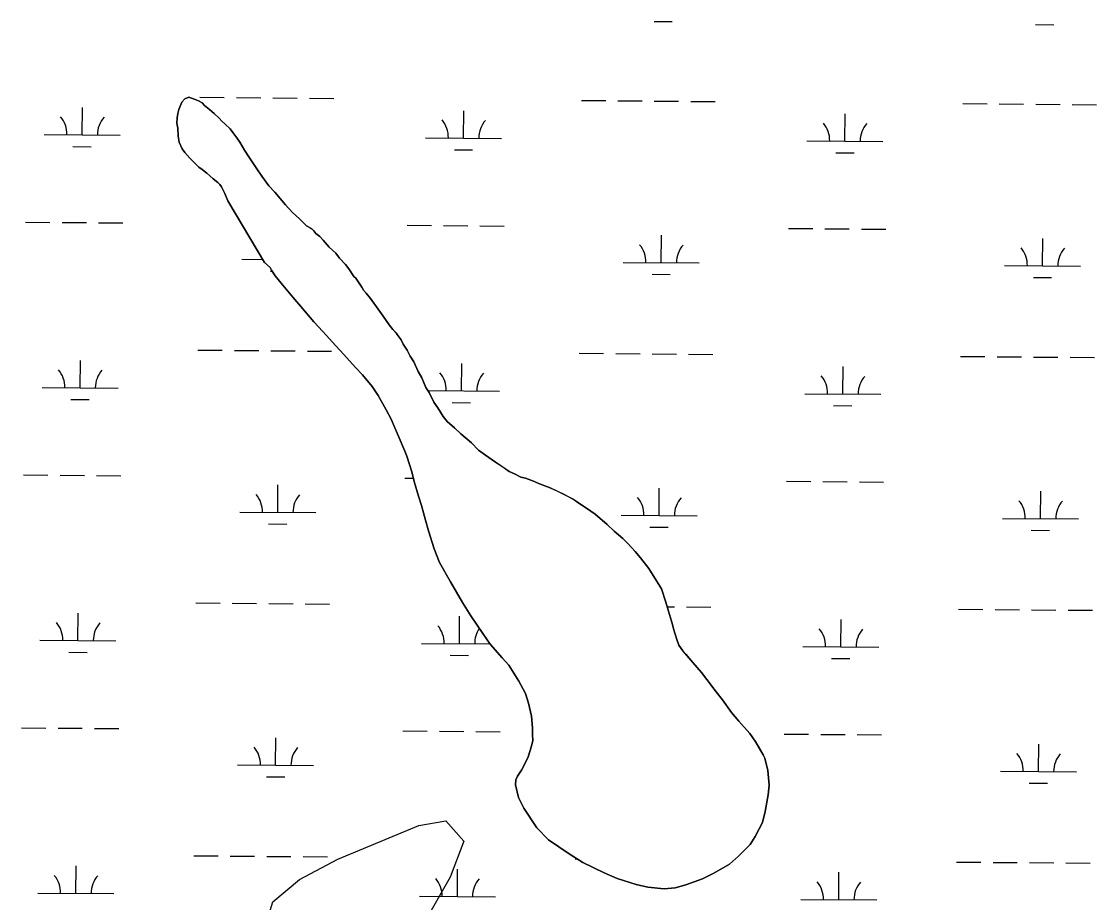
# Model space of a CAD drawing. Extents: x 3271442 to 3309282, y 752266 to 777610.
# Drawn here: x 3292638 to 3294053, y 760579 to 761738 of the extents above; entities that cross this region are included whole.
import ezdxf

# ---------------------------------------------------------------- set-up
doc = ezdxf.new("R2010")
doc.units = 0
for name, color, linetype in [('V-SITE-VEGE', 7, 'Continuous'), ('V-TOPO-SHOR', 7, 'Continuous'), ('V-WETL-SWMP', 7, 'Continuous')]:
    doc.layers.add(name, color=color, linetype=linetype)

msp = doc.modelspace()

# ---------------------------------------------------------------- linework, layer by layer
at = {"layer": 'V-SITE-VEGE'}
msp.add_lwpolyline([(3293036.7, 760503.2), (3292992.3, 760494.3), (3292968.7, 760509.1), (3292956.8, 760541.7), (3292968.7, 760580.1), (3293004.1, 760609.7), (3293054.4, 760636.3), (3293160.8, 760680.7), (3293196.3, 760686.6), (3293220, 760660), (3293202.2, 760612.7), (3293166.8, 760550.5)], close=True, dxfattribs=at)
at = {"layer": 'V-TOPO-SHOR'}
for points in [[(3292909.7, 761502.7), (3292905.7, 761512.1), (3292901.1, 761520.7), (3292899.1, 761524.1), (3292896.5, 761526.7), (3292890.5, 761531.4), (3292885.9, 761535.4), (3292881.9, 761538.8), (3292875.9, 761543.5), (3292871.3, 761546.8), (3292864.7, 761553.5), (3292859.4, 761558.8), (3292852.8, 761566.2), (3292849.5, 761570.9), (3292845.5, 761579.5), (3292844.2, 761587.5), (3292843.6, 761598.2), (3292842.3, 761604.8), (3292843, 761611.5), (3292843.7, 761617.5), (3292845, 761622.8), (3292849.1, 761632.1), (3292853.1, 761636.7), (3292858.4, 761638.7), (3292866.4, 761636), (3292871, 761634), (3292875.7, 761631.3), (3292879, 761627.9), (3292885.6, 761622.6), (3292891.6, 761617.2), (3292898.2, 761611.2), (3292901.5, 761607.2), (3292906.2, 761603.2), (3292912.8, 761597.2), (3292916.1, 761592.5), (3292921.4, 761585.2), (3292925.3, 761579.8), (3292931.3, 761569.2), (3292937.9, 761559.2), (3292947.8, 761544.5), (3292954.4, 761535.1), (3292963.7, 761522.4), (3292971.6, 761513.8), (3292985.5, 761497.1), (3292994.8, 761487), (3293004, 761479), (3293013.3, 761469.7), (3293016.6, 761467.7), (3293019.9, 761465.6), (3293022.6, 761463), (3293025.2, 761459.6), (3293030.5, 761455.6), (3293035.2, 761450.9), (3293043.1, 761441.6), (3293051.7, 761433.6), (3293056.4, 761426.9), (3293064.3, 761418.9), (3293068.9, 761412.9), (3293075.5, 761402.9), (3293078.2, 761400.8), (3293083.5, 761392.8), (3293086.1, 761388.8), (3293088.1, 761384.8), (3293091.4, 761380.8), (3293097.4, 761374.1), (3293107.3, 761360.1), (3293113.9, 761350.8), (3293121.8, 761339.4), (3293126.5, 761333.4), (3293131.8, 761328.1), (3293133.7, 761324.8), (3293137.7, 761319.4), (3293140.3, 761314.1), (3293145.6, 761306.1), (3293149.6, 761298.1), (3293154.2, 761290.7), (3293160.1, 761278.1), (3293164.7, 761269.4), (3293170, 761256.7), (3293174.6, 761250.1), (3293180.6, 761237.4), (3293185.9, 761230), (3293193.1, 761218.7), (3293198.4, 761212), (3293208.4, 761203.3), (3293216.3, 761196), (3293230.2, 761183.9), (3293239.5, 761174.6), (3293248.8, 761167.9), (3293262, 761158.5), (3293270, 761153.2), (3293279.9, 761146.5), (3293286.6, 761143.1), (3293295.2, 761139.1), (3293301.2, 761137.7), (3293311.8, 761133.7), (3293319.8, 761130.3), (3293333.7, 761124.9), (3293342.4, 761120.9), (3293352.3, 761116.2), (3293363.6, 761110.2)], [(3293005.5, 761363.3), (3292994.9, 761375.9), (3292979.7, 761394), (3292971.8, 761404), (3292967.1, 761411.3), (3292965.2, 761414.7), (3292957.9, 761421.3), (3292909.7, 761502.7)], [(3293363.6, 761110.2), (3293371.6, 761104.8), (3293381.5, 761098.1), (3293392.8, 761090.1), (3293408.7, 761076.7), (3293418, 761068), (3293429.2, 761058), (3293436.5, 761051.3), (3293445.8, 761041.3), (3293452.4, 761032.6), (3293463.6, 761018.6), (3293473.5, 761002.5), (3293480.1, 760991.9), (3293486.1, 760974.5), (3293489.3, 760962.6), (3293494.6, 760945.2), (3293495.9, 760939.2), (3293500.5, 760925.3), (3293503.1, 760917.9), (3293508.4, 760910.6), (3293512.3, 760905.9), (3293521.6, 760895.2), (3293532.9, 760881.9), (3293540.1, 760872.5), (3293552, 760856.5), (3293560.6, 760845.8), (3293572.5, 760829.1), (3293581.8, 760817.8), (3293596.4, 760801.7), (3293604.3, 760790.4), (3293614.2, 760773.7), (3293616.2, 760769.1), (3293620.1, 760753.1), (3293622, 760733.8), (3293620.6, 760721.1), (3293616.5, 760699.2), (3293613.1, 760684.6), (3293603.7, 760666), (3293597, 760655.4), (3293581.7, 760640.1), (3293569.6, 760629.6), (3293549, 760617.7), (3293534.3, 760610.4), (3293512.3, 760602.5), (3293498.3, 760598.6), (3293483.7, 760597.4), (3293462.4, 760599.4), (3293447.1, 760602.8), (3293421.9, 760610.9), (3293404.6, 760618.3), (3293376.7, 760631.8), (3293358.8, 760643.2), (3293331.6, 760661.9), (3293316.4, 760677.3), (3293299.2, 760703.3), (3293292, 760717.3), (3293288, 760734), (3293288.7, 760740.6), (3293290.7, 760745.3), (3293296.1, 760753.2), (3293299.5, 760759.9), (3293304.8, 760771.1), (3293307.5, 760779.1), (3293310.2, 760788.4), (3293310.9, 760792.4), (3293310.3, 760800.4), (3293310.3, 760809), (3293309.1, 760824.3), (3293305.2, 760841.7), (3293301.2, 760854.3), (3293292.6, 760870.3), (3293286, 760881), (3293279.4, 760891.7), (3293270.8, 760901), (3293255, 760919.1), (3293245, 760933.1), (3293229.2, 760956.4), (3293218.6, 760973.8), (3293202.8, 761001.1), (3293188.3, 761026.5), (3293181, 761044.5), (3293173.8, 761068.4), (3293169.9, 761082.4), (3293164.6, 761101.7), (3293160.7, 761113.7), (3293154.8, 761133.1), (3293151.5, 761145.7), (3293145, 761166.4), (3293142.4, 761173), (3293133.8, 761193.7), (3293124.6, 761215), (3293118, 761227.7), (3293107.4, 761246.4), (3293099.5, 761258.4), (3293086.9, 761273.7), (3293077.7, 761283.1), (3293062.4, 761300.5), (3293051.8, 761311.8), (3293034.6, 761330.5), (3293022.7, 761343.2), (3293005.5, 761363.3)]]:
    msp.add_lwpolyline(points, dxfattribs=at)
at = {"layer": 'V-WETL-SWMP'}
for p, q in [((3293470.5, 761738.4), (3293494.5, 761738.3)), ((3293972.4, 761734.3), (3293996.4, 761734.1)), ((3292849.1, 761632.1), (3292845, 761622.8)), ((3292853.1, 761636.7), (3292849.1, 761632.1)), ((3292858.4, 761638.7), (3292853.1, 761636.7)), ((3292866.4, 761636), (3292858.4, 761638.7)), ((3292871, 761634), (3292866.4, 761636)), ((3292875.7, 761631.3), (3292871, 761634)), ((3292872.9, 761638.7), (3292904.9, 761638.5)), ((3292879, 761627.9), (3292875.7, 761631.3)), ((3292920.9, 761638.3), (3292952.9, 761638.1)), ((3292968.9, 761637.9), (3293000.9, 761637.7)), ((3293016.9, 761637.5), (3293048.9, 761637.3)), ((3293374.8, 761634.6), (3293406.8, 761634.3)), ((3293422.8, 761634.2), (3293454.8, 761633.9)), ((3293470.8, 761633.8), (3293502.8, 761633.5)), ((3293518.8, 761633.4), (3293550.8, 761633.1)), ((3293876.7, 761630.5), (3293908.7, 761630.2)), ((3293924.7, 761630.1), (3293956.7, 761629.8)), ((3293972.7, 761629.7), (3294004.7, 761629.4)), ((3292717.9, 761589.3), (3292718.2, 761625.3)), ((3292843.7, 761617.5), (3292843, 761611.5)), ((3292845, 761622.8), (3292843.7, 761617.5)), ((3292885.6, 761622.6), (3292879, 761627.9)), ((3292891.6, 761617.2), (3292885.6, 761622.6)), ((3292898.2, 761611.2), (3292891.6, 761617.2)), ((3293219.8, 761585.1), (3293220.1, 761621.1)), ((3293721.7, 761581), (3293722, 761617)), ((3294020.7, 761629.3), (3294052.7, 761629)), ((3292843, 761611.5), (3292842.3, 761604.8)), ((3292842.3, 761604.8), (3292843.6, 761598.2)), ((3292901.5, 761607.2), (3292898.2, 761611.2)), ((3292906.2, 761603.2), (3292901.5, 761607.2)), ((3292912.8, 761597.2), (3292906.2, 761603.2)), ((3292667.9, 761589.7), (3292767.9, 761588.8)), ((3292843.6, 761598.2), (3292844.2, 761587.5)), ((3292844.2, 761587.5), (3292845.5, 761579.5)), ((3292916.1, 761592.5), (3292912.8, 761597.2)), ((3292921.4, 761585.2), (3292916.1, 761592.5)), ((3292705.8, 761573.9), (3292729.8, 761573.7)), ((3292845.5, 761579.5), (3292849.5, 761570.9)), ((3292925.3, 761579.8), (3292921.4, 761585.2)), ((3292931.3, 761569.2), (3292925.3, 761579.8)), ((3293169.8, 761585.5), (3293269.8, 761584.7)), ((3293671.7, 761581.4), (3293771.7, 761580.6)), ((3292849.5, 761570.9), (3292852.8, 761566.2)), ((3292852.8, 761566.2), (3292859.4, 761558.8)), ((3292937.9, 761559.1), (3292931.3, 761569.2)), ((3292947.8, 761544.5), (3292937.9, 761559.1)), ((3293207.7, 761569.8), (3293231.7, 761569.6)), ((3293709.6, 761565.7), (3293733.6, 761565.5)), ((3292859.4, 761558.8), (3292864.7, 761553.5)), ((3292864.7, 761553.5), (3292871.3, 761546.8)), ((3292871.3, 761546.8), (3292875.9, 761543.5)), ((3292875.9, 761543.5), (3292881.9, 761538.8)), ((3292881.9, 761538.8), (3292885.9, 761535.4)), ((3292885.9, 761535.4), (3292890.5, 761531.4)), ((3292890.5, 761531.4), (3292896.5, 761526.7)), ((3292954.4, 761535.1), (3292947.8, 761544.5)), ((3292963.7, 761522.4), (3292954.4, 761535.1)), ((3292896.5, 761526.7), (3292899.1, 761524.1)), ((3292899.1, 761524.1), (3292901.1, 761520.7)), ((3292901.1, 761520.7), (3292905.7, 761512.1)), ((3292971.6, 761513.8), (3292963.7, 761522.4)), ((3292905.7, 761512.1), (3292909.7, 761502.7)), ((3292909.7, 761502.7), (3292957.9, 761421.3)), ((3292985.5, 761497.1), (3292971.6, 761513.8)), ((3292994.8, 761487), (3292985.5, 761497.1)), ((3292643.5, 761474.4), (3292675.5, 761474.2)), ((3292691.5, 761474), (3292723.5, 761473.8)), ((3293004, 761479), (3292994.8, 761487)), ((3293013.3, 761469.7), (3293004, 761479)), ((3292739.5, 761473.6), (3292771.5, 761473.4)), ((3293019.9, 761465.6), (3293013.3, 761469.7)), ((3293022.6, 761463), (3293019.9, 761465.6)), ((3293025.2, 761459.6), (3293022.6, 761463)), ((3293145.4, 761470.3), (3293177.4, 761470)), ((3293193.4, 761469.9), (3293225.4, 761469.6)), ((3293241.4, 761469.5), (3293273.4, 761469.2)), ((3293647.3, 761466.2), (3293679.3, 761465.9)), ((3293695.3, 761465.8), (3293727.3, 761465.5)), ((3293743.3, 761465.4), (3293775.3, 761465.1)), ((3293030.5, 761455.6), (3293025.2, 761459.6)), ((3293035.2, 761450.9), (3293030.5, 761455.6)), ((3293043.1, 761441.6), (3293035.2, 761450.9)), ((3293479.9, 761421.1), (3293480.2, 761457.1)), ((3293981.8, 761417), (3293982.1, 761453)), ((3293051.7, 761433.6), (3293043.1, 761441.6)), ((3293056.4, 761426.9), (3293051.7, 761433.6)), ((3292928, 761425.7), (3292955.5, 761425.4)), ((3292957.9, 761421.3), (3292965.2, 761414.7)), ((3293064.3, 761418.9), (3293056.4, 761426.9)), ((3293068.9, 761412.9), (3293064.3, 761418.9)), ((3293429.9, 761421.5), (3293529.9, 761420.7)), ((3292965.2, 761414.7), (3292967.1, 761411.3)), ((3292965.9, 761409.9), (3292968, 761409.9)), ((3292967.1, 761411.3), (3292971.8, 761404)), ((3292971.8, 761404), (3292979.7, 761394)), ((3293075.5, 761402.8), (3293068.9, 761412.9)), ((3293467.8, 761405.8), (3293491.8, 761405.6)), ((3293931.8, 761417.4), (3294031.8, 761416.6)), ((3292979.7, 761394), (3292994.9, 761375.9)), ((3293078.2, 761400.8), (3293075.5, 761402.8)), ((3293083.5, 761392.8), (3293078.2, 761400.8)), ((3293086.1, 761388.8), (3293083.5, 761392.8)), ((3293969.6, 761401.7), (3293993.6, 761401.5)), ((3292994.9, 761375.9), (3293005.5, 761363.3)), ((3293088.1, 761384.8), (3293086.1, 761388.8)), ((3293091.4, 761380.8), (3293088.1, 761384.8)), ((3293097.4, 761374.1), (3293091.4, 761380.8)), ((3293005.5, 761363.3), (3293022.7, 761343.2)), ((3293107.3, 761360.1), (3293097.4, 761374.1)), ((3293113.9, 761350.8), (3293107.3, 761360.1)), ((3293121.8, 761339.4), (3293113.9, 761350.8)), ((3293022.7, 761343.2), (3293034.6, 761330.5)), ((3293126.5, 761333.4), (3293121.8, 761339.4)), ((3293131.7, 761328.1), (3293126.5, 761333.4)), ((3293034.6, 761330.5), (3293051.8, 761311.8)), ((3293133.7, 761324.7), (3293131.7, 761328.1)), ((3293137.7, 761319.4), (3293133.7, 761324.7)), ((3293140.3, 761314.1), (3293137.7, 761319.4)), ((3292870.2, 761306.1), (3292902.2, 761305.8)), ((3292918.2, 761305.7), (3292950.2, 761305.4)), ((3292966.2, 761305.3), (3292998.2, 761305)), ((3293014.2, 761304.9), (3293046.2, 761304.6)), ((3293051.8, 761311.8), (3293062.4, 761300.5)), ((3293145.6, 761306.1), (3293140.3, 761314.1)), ((3293149.6, 761298.1), (3293145.6, 761306.1)), ((3292715.2, 761256.6), (3292715.5, 761292.6)), ((3293062.4, 761300.5), (3293077.7, 761283.1)), ((3293154.2, 761290.7), (3293149.6, 761298.1)), ((3293160.1, 761278.1), (3293154.2, 761290.7)), ((3293372.1, 761301.9), (3293404.1, 761301.7)), ((3293420.1, 761301.5), (3293452.1, 761301.3)), ((3293468.1, 761301.1), (3293500.1, 761300.9)), ((3293516, 761300.7), (3293548, 761300.5)), ((3293873.9, 761297.8), (3293905.9, 761297.5)), ((3293921.9, 761297.4), (3293953.9, 761297.1)), ((3293969.9, 761297), (3294001.9, 761296.7)), ((3294017.9, 761296.6), (3294049.9, 761296.3)), ((3293077.7, 761283.1), (3293086.9, 761273.7)), ((3293164.7, 761269.4), (3293160.1, 761278.1)), ((3293217, 761252.5), (3293217.3, 761288.5)), ((3293718.9, 761248.3), (3293719.2, 761284.3)), ((3293086.9, 761273.7), (3293099.5, 761258.4)), ((3293170, 761256.7), (3293164.7, 761269.4)), ((3292665.2, 761257), (3292765.2, 761256.2)), ((3293099.5, 761258.4), (3293107.4, 761246.4)), ((3293174.6, 761250.1), (3293170, 761256.7)), ((3293172.7, 761252.8), (3293267, 761252.1)), ((3293180.6, 761237.4), (3293174.6, 761250.1)), ((3293668.9, 761248.7), (3293768.9, 761247.9)), ((3292703, 761241.3), (3292727, 761241.1)), ((3293107.4, 761246.4), (3293118, 761227.7)), ((3293185.9, 761230), (3293180.6, 761237.4)), ((3293204.9, 761237.1), (3293228.9, 761236.9)), ((3293118, 761227.7), (3293124.6, 761215)), ((3293193.1, 761218.7), (3293185.9, 761230)), ((3293706.8, 761233), (3293730.8, 761232.8)), ((3293124.6, 761215), (3293129.5, 761203.6)), ((3293198.4, 761212), (3293193.1, 761218.7)), ((3293208, 761203.6), (3293198.4, 761212)), ((3293129.5, 761203.6), (3293133.8, 761193.7)), ((3293133.8, 761193.7), (3293142.4, 761173)), ((3293208.3, 761203.3), (3293208, 761203.6)), ((3293216.3, 761196), (3293208.3, 761203.3)), ((3293230.2, 761183.9), (3293216.3, 761196)), ((3293239.5, 761174.6), (3293230.2, 761183.9)), ((3293142.4, 761173), (3293145, 761166.4)), ((3293145, 761166.4), (3293151.5, 761145.7)), ((3293248.8, 761167.9), (3293239.5, 761174.6)), ((3293262, 761158.5), (3293248.8, 761167.9)), ((3293279.9, 761146.5), (3293262, 761158.5)), ((3292640.8, 761141.8), (3292672.8, 761141.5)), ((3292688.8, 761141.4), (3292720.8, 761141.1)), ((3292736.8, 761141), (3292768.8, 761140.7)), ((3293142.7, 761137.6), (3293153.6, 761137.5)), ((3293151.5, 761145.7), (3293154.8, 761133.1)), ((3293286.6, 761143.1), (3293279.9, 761146.5)), ((3293295.2, 761139.1), (3293286.6, 761143.1)), ((3293301.2, 761137.7), (3293295.2, 761139.1)), ((3293311.8, 761133.7), (3293301.2, 761137.7)), ((3292975.3, 761092.6), (3292975.5, 761128.6)), ((3293154.8, 761133.1), (3293160.7, 761113.7)), ((3293319.8, 761130.3), (3293311.8, 761133.7)), ((3293333.7, 761124.9), (3293319.8, 761130.3)), ((3293352.3, 761116.2), (3293333.7, 761124.9)), ((3293477.1, 761088.5), (3293477.4, 761124.5)), ((3293644.6, 761133.5), (3293676.6, 761133.2)), ((3293692.6, 761133.1), (3293724.6, 761132.8)), ((3293740.6, 761132.7), (3293772.6, 761132.5)), ((3293160.7, 761113.7), (3293164.6, 761101.7)), ((3293363.6, 761110.1), (3293352.3, 761116.2)), ((3293381.5, 761098.1), (3293363.6, 761110.1)), ((3293979, 761084.3), (3293979.3, 761120.3)), ((3292925.3, 761093), (3293025.3, 761092.2)), ((3293164.6, 761101.7), (3293169.9, 761082.4)), ((3293392.8, 761090.1), (3293381.5, 761098.1)), ((3293169.9, 761082.4), (3293173.8, 761068.4)), ((3293408.7, 761076.7), (3293392.8, 761090.1)), ((3293427.1, 761088.9), (3293527.1, 761088)), ((3293929, 761084.7), (3294029, 761083.9)), ((3292963.1, 761077.3), (3292987.1, 761077.1)), ((3293173.8, 761068.4), (3293181, 761044.5)), ((3293418, 761068), (3293408.7, 761076.7)), ((3293429.2, 761058), (3293418, 761068)), ((3293465, 761073.1), (3293489, 761072.9)), ((3293966.9, 761069), (3293990.9, 761068.8)), ((3293436.5, 761051.3), (3293429.2, 761058)), ((3293445.8, 761041.3), (3293436.5, 761051.3)), ((3293181, 761044.5), (3293188.2, 761026.5)), ((3293452.4, 761032.6), (3293445.8, 761041.3)), ((3293188.2, 761026.5), (3293202.8, 761001.1)), ((3293463.6, 761018.6), (3293452.4, 761032.6)), ((3293480.1, 760991.9), (3293463.6, 761018.6)), ((3293202.8, 761001.1), (3293218.6, 760973.8)), ((3293486.1, 760974.5), (3293480.1, 760991.9)), ((3292867.4, 760973.4), (3292899.4, 760973.1)), ((3292915.4, 760973), (3292947.4, 760972.7)), ((3292963.4, 760972.6), (3292995.4, 760972.3)), ((3293011.4, 760972.2), (3293043.4, 760972)), ((3293218.6, 760973.8), (3293229.2, 760956.4)), ((3293489.3, 760962.6), (3293486.1, 760974.5)), ((3293487.8, 760968.3), (3293497.3, 760968.2)), ((3293513.3, 760968.1), (3293545.3, 760967.8)), ((3293871.2, 760965.1), (3293903.2, 760964.9)), ((3292712.4, 760923.9), (3292712.7, 760959.9)), ((3293214.3, 760919.8), (3293214.6, 760955.8)), ((3293229.2, 760956.4), (3293245, 760933.1)), ((3293494.6, 760945.2), (3293489.3, 760962.6)), ((3293716.2, 760915.7), (3293716.5, 760951.7)), ((3293919.2, 760964.7), (3293951.2, 760964.5)), ((3293967.2, 760964.3), (3293999.2, 760964.1)), ((3294015.2, 760963.9), (3294047.2, 760963.7)), ((3293495.9, 760939.2), (3293494.6, 760945.2)), ((3293500.5, 760925.2), (3293495.9, 760939.2)), ((3292662.4, 760924.3), (3292762.4, 760923.5)), ((3293245, 760933.1), (3293255, 760919)), ((3293503.1, 760917.9), (3293500.5, 760925.2)), ((3292700.3, 760908.6), (3292724.3, 760908.4)), ((3293164.3, 760920.2), (3293254.7, 760919.5)), ((3293255, 760919), (3293270.8, 760901)), ((3293508.4, 760910.6), (3293503.1, 760917.9)), ((3293521.6, 760895.2), (3293508.4, 760910.6)), ((3293666.2, 760916.1), (3293766.2, 760915.3)), ((3293202.2, 760904.5), (3293226.2, 760904.3)), ((3293270.8, 760901), (3293279.4, 760891.7)), ((3293532.9, 760881.9), (3293521.6, 760895.2)), ((3293704.1, 760900.3), (3293728.1, 760900.1)), ((3293279.4, 760891.7), (3293292.6, 760870.3)), ((3293540.1, 760872.5), (3293532.9, 760881.9)), ((3293292.6, 760870.3), (3293301.2, 760854.3)), ((3293552, 760856.5), (3293540.1, 760872.5)), ((3293301.2, 760854.3), (3293305.2, 760841.6)), ((3293560.6, 760845.8), (3293552, 760856.5)), ((3293305.2, 760841.6), (3293309.1, 760824.3)), ((3293572.5, 760829.1), (3293560.6, 760845.8)), ((3293309.1, 760824.3), (3293310.3, 760809)), ((3293581.8, 760817.8), (3293572.5, 760829.1)), ((3293596.4, 760801.7), (3293581.8, 760817.8)), ((3292638.1, 760809.1), (3292670.1, 760808.8)), ((3292686.1, 760808.7), (3292718.1, 760808.5)), ((3292734.1, 760808.3), (3292766.1, 760808.1)), ((3292972.5, 760759.9), (3292972.8, 760795.9)), ((3293140, 760805), (3293172, 760804.7)), ((3293188, 760804.6), (3293220, 760804.3)), ((3293236, 760804.2), (3293267.9, 760803.9)), ((3293310.3, 760809), (3293310.3, 760800.4)), ((3293310.3, 760800.4), (3293310.9, 760792.4)), ((3293604.3, 760790.4), (3293596.4, 760801.7)), ((3293641.8, 760800.8), (3293673.8, 760800.6)), ((3293689.8, 760800.4), (3293721.8, 760800.2)), ((3293737.8, 760800.1), (3293769.8, 760799.8)), ((3293310.2, 760788.4), (3293307.5, 760779.1)), ((3293310.9, 760792.4), (3293310.2, 760788.4)), ((3293614.2, 760773.7), (3293604.3, 760790.4)), ((3293976.3, 760751.7), (3293976.6, 760787.7)), ((3293304.8, 760771.1), (3293299.5, 760759.8)), ((3293307.5, 760779.1), (3293304.8, 760771.1)), ((3293616.2, 760769), (3293614.2, 760773.7)), ((3293620.1, 760753.1), (3293616.2, 760769)), ((3292922.5, 760760.3), (3293022.5, 760759.5)), ((3293296.1, 760753.2), (3293290.7, 760745.3)), ((3293299.5, 760759.8), (3293296.1, 760753.2)), ((3293622, 760733.8), (3293620.1, 760753.1)), ((3292960.4, 760744.6), (3292984.4, 760744.4)), ((3293288.7, 760740.6), (3293288, 760734)), ((3293290.7, 760745.3), (3293288.7, 760740.6)), ((3293926.3, 760752.1), (3294026.3, 760751.2)), ((3293288, 760734), (3293292, 760717.3)), ((3293620.6, 760721.1), (3293622, 760733.8)), ((3293964.2, 760736.3), (3293988.2, 760736.1)), ((3293292, 760717.3), (3293299.2, 760703.3)), ((3293616.5, 760699.2), (3293620.6, 760721.1)), ((3293299.2, 760703.3), (3293316.4, 760677.3)), ((3293613.1, 760684.6), (3293616.5, 760699.2)), ((3293603.7, 760666), (3293613.1, 760684.6)), ((3293316.4, 760677.3), (3293331.6, 760661.9)), ((3293331.6, 760661.9), (3293358.8, 760643.2)), ((3293581.7, 760640.1), (3293597, 760655.4)), ((3293597, 760655.4), (3293603.7, 760666)), ((3292864.7, 760640.7), (3292896.7, 760640.5)), ((3292912.7, 760640.3), (3292944.7, 760640.1)), ((3292960.7, 760639.9), (3292992.7, 760639.7)), ((3293008.7, 760639.6), (3293040.7, 760639.3)), ((3293358.8, 760643.2), (3293376.7, 760631.8)), ((3293569.6, 760629.6), (3293581.7, 760640.1)), ((3292709.7, 760591.3), (3292710, 760627.3)), ((3293366.6, 760636.6), (3293369.1, 760636.6)), ((3293376.7, 760631.8), (3293404.6, 760618.3)), ((3293549, 760617.7), (3293569.6, 760629.6)), ((3293868.5, 760632.5), (3293900.5, 760632.2)), ((3293916.5, 760632.1), (3293948.5, 760631.8)), ((3293964.5, 760631.7), (3293996.5, 760631.4)), ((3294012.5, 760631.3), (3294044.5, 760631)), ((3293211.6, 760587.1), (3293211.9, 760623.1)), ((3293404.6, 760618.3), (3293421.9, 760610.9)), ((3293534.3, 760610.4), (3293549, 760617.7)), ((3293713.5, 760583), (3293713.8, 760619)), ((3293421.9, 760610.9), (3293447.1, 760602.8)), ((3293447.1, 760602.8), (3293462.4, 760599.4)), ((3293462.4, 760599.4), (3293483.7, 760597.3)), ((3293483.7, 760597.3), (3293498.3, 760598.6)), ((3293498.3, 760598.6), (3293512.3, 760602.5)), ((3293512.3, 760602.5), (3293534.3, 760610.4)), ((3292659.7, 760591.7), (3292759.7, 760590.9)), ((3293161.6, 760587.5), (3293261.6, 760586.7)), ((3293663.5, 760583.4), (3293763.5, 760582.6))]:
    msp.add_line(p, q, dxfattribs=at)
for centre, start, end in [((3292662.7, 761590.2), 358.7563, 40.2999), ((3292773.1, 761589.3), 138.7563, 180.2999), ((3293164.6, 761586.1), 358.7563, 40.2999), ((3293275, 761585.1), 138.7563, 180.2999), ((3293666.4, 761581.9), 358.7563, 40.2999), ((3293776.9, 761581), 138.7563, 180.2999), ((3293424.6, 761422), 358.7563, 40.2999), ((3293535.1, 761421.1), 138.7563, 180.2999), ((3293926.5, 761417.9), 358.7563, 40.2999), ((3294037, 761417), 138.7563, 180.2999), ((3292659.9, 761257.5), 358.7563, 40.2999), ((3292770.4, 761256.6), 138.7563, 180.2999), ((3293161.8, 761253.4), 358.7563, 40.2999), ((3293272.3, 761252.5), 138.7563, 180.2999), ((3293663.7, 761249.3), 358.7563, 40.2999), ((3293774.2, 761248.3), 138.7563, 180.2999), ((3292920, 761093.5), 358.7563, 40.2999), ((3293030.5, 761092.6), 138.7563, 180.2999), ((3293421.9, 761089.4), 358.7563, 40.2999), ((3293532.4, 761088.5), 138.7563, 180.2999), ((3293923.8, 761085.2), 358.7563, 40.2999), ((3294034.3, 761084.3), 138.7563, 180.2999), ((3292657.2, 760924.9), 358.7563, 40.2999), ((3292767.7, 760924), 138.7563, 180.2999), ((3293159.1, 760920.7), 358.7563, 40.2999), ((3293269.6, 760919.8), 145.5471, 180.2999), ((3293661, 760916.6), 358.7563, 40.2999), ((3293771.4, 760915.7), 138.7563, 180.2999), ((3292917.3, 760760.9), 358.7563, 40.2999), ((3293027.8, 760759.9), 138.7563, 180.2999), ((3293921.1, 760752.6), 358.7563, 40.2999), ((3294031.5, 760751.7), 138.7563, 180.2999), ((3292654.4, 760592.2), 358.7563, 40.2999), ((3292764.9, 760591.3), 138.7563, 180.2999), ((3293156.3, 760588.1), 358.7563, 40.2999), ((3293266.8, 760587.2), 138.7563, 180.2999), ((3293658.2, 760583.9), 358.7563, 40.2999), ((3293768.7, 760583), 138.7563, 180.2999)]:
    msp.add_arc(centre, 35.2, start, end, dxfattribs=at)

doc.saveas('drawing.dxf')
